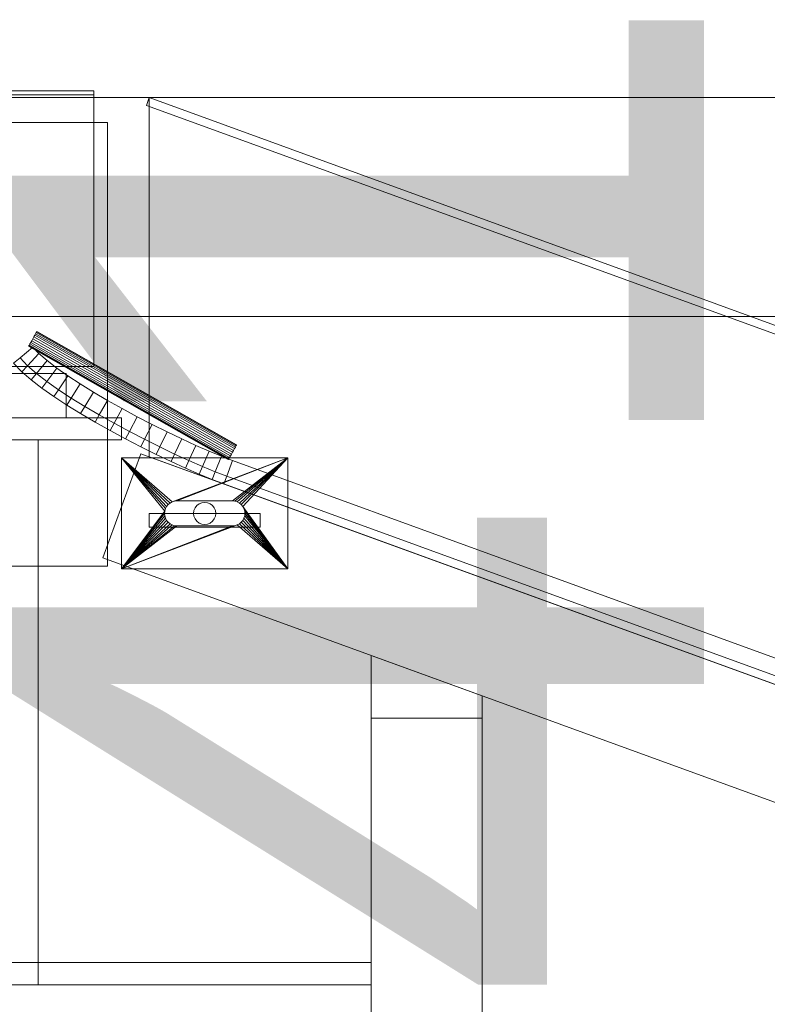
# Model space of a CAD drawing. Header units: millimetres. Extents: x -3490 to 61924, y -72580 to 6847.
# Tile 835 of 1056: x 26803 to 27073, y 993 to 1348. Entities that reach past the tile are written whole.
import ezdxf

# ---------------------------------------------------------------- set-up
doc = ezdxf.new("R2010")
doc.units = ezdxf.units.MM
for name, color, linetype, lineweight in [('COTAS_P', 1, 'Continuous', 0), ('lateral_bajante_movil', 7, 'Continuous', 0), ('lateral_C05', 7, 'Continuous', 0)]:
    doc.layers.add(name, color=color, linetype=linetype, lineweight=lineweight)
doc.dimstyles.new('R19_100', dxfattribs={"dimtxt": 250, "dimasz": 150, "dimexe": 150, "dimexo": 80, "dimgap": 100, "dimtad": 1, "dimtih": 1, "dimtoh": 1, "dimdsep": 46, "dimcen": 0.09, "dimadec": 0, "dimazin": 0, "dimtfac": 1, "dimtdec": 4, "dimtofl": 0, "dimtmove": 0, "dimatfit": 3, "dimfxl": 1, "dimtolj": 1, "dimtzin": 0, "dimarcsym": 0})

# ---------------------------------------------------------------- blocks, each defined once
blk = doc.blocks.new('DIM_R29_9')
at = {"layer": 'COTAS_P'}
for p, q in [((26750.07, 1241), (27150.07, 1241)), ((27150.07, 1241), (27105.07, 1091)), ((27150.07, 0), (27150.07, 1241)), ((27150.07, 1241), (27195.07, 1091)), ((27150.07, 0), (27105.07, 150)), ((27150.07, 0), (27195.07, 150)), ((26750.07, 0), (27150.07, 0))]:
    blk.add_line(p, q, dxfattribs=at)
blk.add_text('1241 P', height=250, rotation=90, dxfattribs=at).set_placement((27050.07, 620.5))
blk = doc.blocks.new('DIM_R29_19')
at = {"layer": 'COTAS_P'}
for p, q in [((18820, 2240), (18619.96, 1362.51)), ((18619.96, 1362.51), (18776.21, 1373.05)), ((27699.96, -707.49), (18619.96, 1362.51)), ((18619.96, 1362.51), (18756.2, 1285.3)), ((27900, 170), (27699.96, -707.49)), ((27699.96, -707.49), (27563.71, -630.27)), ((27699.96, -707.49), (27543.71, -718.02))]:
    blk.add_line(p, q, dxfattribs=at)
blk.add_text('9312.96 P', height=250, rotation=167.1576, dxfattribs=at).set_placement((23137.73, 230.02))
blk = doc.blocks.new('DIM_R29_35')
at = {"layer": 'COTAS_P'}
for p, q in [((26795.07, 1320), (27495.07, 1320)), ((27495.07, 1320), (27450.07, 1170)), ((27495.07, 0), (27495.07, 1320)), ((27495.07, 1320), (27540.07, 1170)), ((27495.07, 0), (27450.07, 150)), ((27495.07, 0), (27540.07, 150)), ((26795.07, 0), (27495.07, 0))]:
    blk.add_line(p, q, dxfattribs=at)
blk.add_text('1320 P', height=250, rotation=90, dxfattribs=at).set_placement((27395.07, 660))

msp = doc.modelspace()

# ---------------------------------------------------------------- linework, layer by layer
at = {"layer": 'lateral_bajante_movil'}
for p, q in [((26849.041, 1317.181), (26850.067, 1320)), ((26850.067, 1320), (28353.576, 772.768)), ((26850.067, 1190.422), (26850.067, 1320)), ((26849.041, 1317.181), (28352.55, 769.949)), ((26808.067, 1233), (26807.684, 1232.325)), ((26808.451, 1233.675), (26808.067, 1233)), ((26880.067, 1192.081), (26808.067, 1233)), ((26808.451, 1233.675), (26808.809, 1234.304)), ((26808.451, 1233.675), (26880.451, 1192.756)), ((26808.809, 1234.304), (26809.116, 1234.844)), ((26808.809, 1234.304), (26880.809, 1193.385)), ((26809.116, 1234.844), (26809.351, 1235.259)), ((26809.116, 1234.844), (26881.116, 1193.925)), ((26809.351, 1235.259), (26809.499, 1235.519)), ((26809.351, 1235.259), (26881.351, 1194.34)), ((26809.499, 1235.519), (26809.55, 1235.608)), ((26809.499, 1235.519), (26881.499, 1194.6)), ((26809.55, 1235.608), (26881.55, 1194.689)), ((26803.471, 1226.143), (26808.067, 1230)), ((26806.636, 1230.481), (26806.585, 1230.392)), ((26806.585, 1230.392), (26878.585, 1189.473)), ((26806.784, 1230.741), (26806.636, 1230.481)), ((26806.636, 1230.481), (26878.636, 1189.562)), ((26807.019, 1231.156), (26806.784, 1230.741)), ((26806.784, 1230.741), (26878.784, 1189.822)), ((26807.326, 1231.696), (26807.019, 1231.156)), ((26807.019, 1231.156), (26879.019, 1190.237)), ((26807.684, 1232.325), (26807.326, 1231.696)), ((26807.326, 1231.696), (26879.326, 1190.777)), ((26807.684, 1232.325), (26879.684, 1191.406)), ((26808.067, 1230), (26810.304, 1227.656)), ((26801.173, 1224.215), (26803.471, 1226.143)), ((26803.471, 1226.143), (26806.174, 1223.304)), ((26810.304, 1227.656), (26806.174, 1223.304)), ((26810.304, 1227.656), (26813.212, 1225.119)), ((26801.173, 1224.215), (26804.11, 1221.128)), ((26806.174, 1223.304), (26804.11, 1221.128)), ((26806.174, 1223.304), (26809.416, 1220.472)), ((26813.212, 1225.119), (26809.416, 1220.472)), ((26816.712, 1222.422), (26813.16, 1217.586)), ((26813.212, 1225.119), (26816.712, 1222.422)), ((26816.712, 1222.422), (26820.724, 1219.602)), ((26804.11, 1221.128), (26807.518, 1218.149)), ((26809.416, 1220.472), (26807.518, 1218.149)), ((26809.416, 1220.472), (26813.16, 1217.586)), ((26820.724, 1219.602), (26817.36, 1214.634)), ((26820.724, 1219.602), (26825.17, 1216.695)), ((26807.518, 1218.149), (26811.384, 1215.168)), ((26813.16, 1217.586), (26811.384, 1215.168)), ((26811.384, 1215.168), (26815.678, 1212.15)), ((26813.16, 1217.586), (26817.36, 1214.634)), ((26825.17, 1216.695), (26821.955, 1211.629)), ((26825.17, 1216.695), (26829.97, 1213.735)), ((26817.36, 1214.634), (26815.678, 1212.15)), ((26815.678, 1212.15), (26820.347, 1209.096)), ((26817.36, 1214.634), (26821.955, 1211.629)), ((26821.955, 1211.629), (26820.347, 1209.096)), ((26821.955, 1211.629), (26826.879, 1208.593)), ((26829.97, 1213.735), (26826.879, 1208.593)), ((26829.97, 1213.735), (26835.046, 1210.759)), ((26820.347, 1209.096), (26825.333, 1206.021)), ((26826.879, 1208.593), (26825.333, 1206.021)), ((26826.879, 1208.593), (26832.061, 1205.554)), ((26835.046, 1210.759), (26832.061, 1205.554)), ((26835.046, 1210.759), (26840.317, 1207.801)), ((26840.317, 1207.801), (26837.427, 1202.543)), ((26840.317, 1207.801), (26845.707, 1204.898)), ((26825.333, 1206.021), (26830.568, 1202.951)), ((26832.061, 1205.554), (26830.568, 1202.951)), ((26832.061, 1205.554), (26837.427, 1202.543)), ((26845.707, 1204.898), (26842.903, 1199.593)), ((26845.707, 1204.898), (26851.134, 1202.085)), ((26830.568, 1202.951), (26835.982, 1199.914)), ((26837.427, 1202.543), (26835.982, 1199.914)), ((26837.427, 1202.543), (26842.903, 1199.593)), ((26851.134, 1202.085), (26848.413, 1196.737)), ((26851.134, 1202.085), (26856.52, 1199.397)), ((26835.982, 1199.914), (26841.501, 1196.941)), ((26842.903, 1199.593), (26841.501, 1196.941)), ((26842.903, 1199.593), (26848.413, 1196.737)), ((26856.52, 1199.397), (26853.882, 1194.008)), ((26856.52, 1199.397), (26861.786, 1196.87)), ((26841.501, 1196.941), (26847.053, 1194.063)), ((26848.413, 1196.737), (26847.053, 1194.063)), ((26847.053, 1194.063), (26852.563, 1191.313)), ((26848.413, 1196.737), (26853.882, 1194.008)), ((26853.882, 1194.008), (26852.563, 1191.313)), ((26853.882, 1194.008), (26859.234, 1191.44)), ((26861.786, 1196.87), (26859.234, 1191.44)), ((26861.786, 1196.87), (26866.853, 1194.539)), ((26866.853, 1194.539), (26864.394, 1189.066)), ((26866.853, 1194.539), (26871.642, 1192.44)), ((26880.809, 1193.385), (26881.116, 1193.925)), ((26881.116, 1193.925), (26881.351, 1194.34)), ((26881.351, 1194.34), (26881.499, 1194.6)), ((26881.499, 1194.6), (26881.55, 1194.689)), ((26833.309, 1153.955), (26846.989, 1191.543)), ((26840.067, 1150), (26840.067, 1190)), ((26840.067, 1190), (26855.654, 1170.878)), ((26840.067, 1190), (26855.91, 1171.722)), ((26840.067, 1190), (26856.326, 1172.5)), ((26840.067, 1190), (26856.886, 1173.182)), ((26840.067, 1190), (26857.567, 1173.742)), ((26840.067, 1190), (26858.345, 1174.157)), ((26840.067, 1190), (26900.067, 1190)), ((26846.989, 1191.543), (28350.498, 644.311)), ((28353.576, 643.19), (26850.067, 1190.422)), ((26852.563, 1191.313), (26857.957, 1188.725)), ((26859.234, 1191.44), (26857.957, 1188.725)), ((26900.067, 1190), (26858.345, 1174.157)), ((26900.067, 1190), (26859.19, 1174.414)), ((26859.234, 1191.44), (26864.394, 1189.066)), ((26900.067, 1190), (26860.067, 1174.5)), ((26871.642, 1192.44), (26869.289, 1186.921)), ((26871.642, 1192.44), (26876.073, 1190.609)), ((26876.073, 1190.609), (26873.851, 1185.036)), ((26876.073, 1190.609), (26880.067, 1189.081)), ((26879.019, 1190.237), (26878.784, 1189.822)), ((26879.326, 1190.777), (26879.019, 1190.237)), ((26879.684, 1191.406), (26879.326, 1190.777)), ((26880.067, 1192.081), (26879.684, 1191.406)), ((26880.067, 1192.081), (26880.451, 1192.756)), ((26900.067, 1190), (26880.067, 1174.5)), ((26880.451, 1192.756), (26880.809, 1193.385)), ((26900.067, 1190), (26880.945, 1174.414)), ((26900.067, 1190), (26881.79, 1174.157)), ((26900.067, 1190), (26882.568, 1173.742)), ((26900.067, 1190), (26883.249, 1173.182)), ((26900.067, 1190), (26883.809, 1172.5)), ((26900.067, 1190), (26900.067, 1150)), ((26857.957, 1188.725), (26863.164, 1186.33)), ((26864.394, 1189.066), (26863.164, 1186.33)), ((26864.394, 1189.066), (26869.289, 1186.921)), ((26869.289, 1186.921), (26868.113, 1184.161)), ((26869.289, 1186.921), (26873.851, 1185.036)), ((26880.067, 1189.081), (26878.015, 1183.443)), ((26878.636, 1189.562), (26878.585, 1189.473)), ((26878.784, 1189.822), (26878.636, 1189.562)), ((26880.067, 1189.081), (27084.991, 1114.495)), ((26863.164, 1186.33), (26868.113, 1184.161)), ((26868.113, 1184.161), (26872.74, 1182.249)), ((26873.851, 1185.036), (26872.74, 1182.249)), ((26873.851, 1185.036), (26878.015, 1183.443)), ((26878.015, 1183.443), (26876.989, 1180.624)), ((26878.015, 1183.443), (27082.939, 1108.857)), ((26872.74, 1182.249), (26876.989, 1180.624)), ((26876.989, 1180.624), (27081.912, 1106.038)), ((26856.326, 1172.5), (26855.91, 1171.722)), ((26856.886, 1173.182), (26856.326, 1172.5)), ((26857.567, 1173.742), (26856.886, 1173.182)), ((26858.345, 1174.157), (26857.567, 1173.742)), ((26859.19, 1174.414), (26858.345, 1174.157)), ((26860.067, 1174.5), (26859.19, 1174.414)), ((26880.067, 1174.5), (26860.067, 1174.5)), ((26867.239, 1172.828), (26866.603, 1172)), ((26868.067, 1173.464), (26867.239, 1172.828)), ((26869.032, 1173.864), (26868.067, 1173.464)), ((26870.067, 1174), (26869.032, 1173.864)), ((26871.103, 1173.864), (26870.067, 1174)), ((26872.067, 1173.464), (26871.103, 1173.864)), ((26872.896, 1172.828), (26872.067, 1173.464)), ((26873.532, 1172), (26872.896, 1172.828)), ((26880.945, 1174.414), (26880.067, 1174.5)), ((26881.79, 1174.157), (26880.945, 1174.414)), ((26882.568, 1173.742), (26881.79, 1174.157)), ((26883.249, 1173.182), (26882.568, 1173.742)), ((26883.809, 1172.5), (26883.249, 1173.182)), ((26900.067, 1150), (26883.809, 1172.5)), ((26884.225, 1171.722), (26883.809, 1172.5)), ((26840.067, 1150), (26855.654, 1170.878)), ((26855.567, 1170), (26840.067, 1150)), ((26855.654, 1169.122), (26840.067, 1150)), ((26850.067, 1170), (26890.067, 1170)), ((26850.067, 1170), (26850.067, 1165)), ((26855.654, 1170.878), (26855.567, 1170)), ((26855.567, 1170), (26855.654, 1169.122)), ((26855.91, 1171.722), (26855.654, 1170.878)), ((26855.654, 1169.122), (26855.91, 1168.278)), ((26866.204, 1171.035), (26866.067, 1170)), ((26866.067, 1170), (26866.204, 1168.965)), ((26866.603, 1172), (26866.204, 1171.035)), ((26866.204, 1168.965), (26866.603, 1168)), ((26873.931, 1171.035), (26873.532, 1172)), ((26873.532, 1168), (26873.931, 1168.965)), ((26874.067, 1170), (26873.931, 1171.035)), ((26873.931, 1168.965), (26874.067, 1170)), ((26900.067, 1150), (26884.225, 1171.722)), ((26884.481, 1170.878), (26884.225, 1171.722)), ((26884.225, 1168.278), (26884.481, 1169.122)), ((26900.067, 1150), (26884.481, 1170.878)), ((26884.567, 1170), (26884.481, 1170.878)), ((26884.481, 1169.122), (26884.567, 1170)), ((26884.481, 1169.122), (26900.067, 1150)), ((26884.567, 1170), (26900.067, 1150)), ((26890.067, 1165), (26890.067, 1170)), ((26855.91, 1168.278), (26840.067, 1150)), ((26856.326, 1167.5), (26840.067, 1150)), ((26856.886, 1166.818), (26840.067, 1150)), ((26857.567, 1166.258), (26840.067, 1150)), ((26858.345, 1165.843), (26840.067, 1150)), ((26881.79, 1165.843), (26840.067, 1150)), ((26859.19, 1165.586), (26840.067, 1150)), ((26880.945, 1165.586), (26840.067, 1150)), ((26860.067, 1165.5), (26840.067, 1150)), ((26880.067, 1165.5), (26840.067, 1150)), ((26855.91, 1168.278), (26856.326, 1167.5)), ((26856.326, 1167.5), (26856.886, 1166.818)), ((26856.886, 1166.818), (26857.567, 1166.258)), ((26857.567, 1166.258), (26858.345, 1165.843)), ((26858.345, 1165.843), (26859.19, 1165.586)), ((26859.19, 1165.586), (26860.067, 1165.5)), ((26860.067, 1165.5), (26880.067, 1165.5)), ((26866.603, 1168), (26867.239, 1167.172)), ((26867.239, 1167.172), (26868.067, 1166.536)), ((26868.067, 1166.536), (26869.032, 1166.136)), ((26869.032, 1166.136), (26870.067, 1166)), ((26870.067, 1166), (26871.103, 1166.136)), ((26871.103, 1166.136), (26872.067, 1166.536)), ((26872.067, 1166.536), (26872.896, 1167.172)), ((26872.896, 1167.172), (26873.532, 1168)), ((26880.067, 1165.5), (26880.945, 1165.586)), ((26880.945, 1165.586), (26881.79, 1165.843)), ((26881.79, 1165.843), (26882.568, 1166.258)), ((26881.79, 1165.843), (26900.067, 1150)), ((26882.568, 1166.258), (26883.249, 1166.818)), ((26882.568, 1166.258), (26900.067, 1150)), ((26883.249, 1166.818), (26883.809, 1167.5)), ((26883.249, 1166.818), (26900.067, 1150)), ((26883.809, 1167.5), (26884.225, 1168.278)), ((26883.809, 1167.5), (26900.067, 1150)), ((26884.225, 1168.278), (26900.067, 1150)), ((26850.067, 1165), (26890.067, 1165)), ((26833.309, 1153.955), (28336.817, 606.723)), ((26900.067, 1150), (26840.067, 1150)), ((26930.067, 1118.738), (26970.067, 1104.179)), ((26930.067, 1096.179), (26930.067, 1118.738)), ((26970.067, 1104.179), (26970.067, 1096.179)), ((26970.067, 1096.179), (26930.067, 1096.179)), ((26930.067, 1096.179), (26930.067, 225)), ((26970.067, 225), (26970.067, 1096.179)), ((26810.067, 1008), (26930.067, 1008)), ((26810.067, 1008), (26810.067, 1000)), ((26930.067, 1000), (26930.067, 1008)), ((26810.067, 1000), (26930.067, 1000))]:
    msp.add_line(p, q, dxfattribs=at)
at = {"layer": 'lateral_C05'}
for p, q in [((26670.067, 1322.5), (26830.067, 1322.5)), ((26830.067, 1321), (26830.067, 1322.5)), ((26670.067, 1321), (26830.067, 1321)), ((26830.067, 1223), (26830.067, 1321)), ((26665.067, 1311), (26835.067, 1311)), ((26835.067, 1151), (26835.067, 1311)), ((26670.067, 1223), (26830.067, 1223)), ((26680.067, 1220.5), (26820.067, 1220.5)), ((26805.067, 1220.5), (26800.067, 1220.5)), ((26805.067, 1220.5), (26805.386, 1220.5)), ((26805.386, 1220.5), (26805.705, 1220.5)), ((26805.705, 1220.5), (26806.021, 1220.5)), ((26806.021, 1220.5), (26806.336, 1220.5)), ((26806.336, 1220.5), (26806.647, 1220.5)), ((26806.647, 1220.5), (26806.954, 1220.5)), ((26806.954, 1220.5), (26807.257, 1220.5)), ((26807.257, 1220.5), (26807.555, 1220.5)), ((26807.555, 1220.5), (26807.847, 1220.5)), ((26807.847, 1220.5), (26808.132, 1220.5)), ((26808.132, 1220.5), (26808.409, 1220.5)), ((26808.409, 1220.5), (26808.679, 1220.5)), ((26808.679, 1220.5), (26808.94, 1220.5)), ((26808.94, 1220.5), (26809.191, 1220.5)), ((26809.191, 1220.5), (26809.433, 1220.5)), ((26809.433, 1220.5), (26809.664, 1220.5)), ((26809.664, 1220.5), (26809.884, 1220.5)), ((26809.884, 1220.5), (26810.092, 1220.5)), ((26810.092, 1220.5), (26810.288, 1220.5)), ((26810.288, 1220.5), (26810.472, 1220.5)), ((26810.472, 1220.5), (26810.643, 1220.5)), ((26810.643, 1220.5), (26810.8, 1220.5)), ((26810.8, 1220.5), (26810.943, 1220.5)), ((26810.943, 1220.5), (26811.073, 1220.5)), ((26811.073, 1220.5), (26811.188, 1220.5)), ((26811.188, 1220.5), (26811.288, 1220.5)), ((26811.288, 1220.5), (26811.373, 1220.5)), ((26811.373, 1220.5), (26811.443, 1220.5)), ((26811.443, 1220.5), (26811.497, 1220.5)), ((26811.497, 1220.5), (26811.536, 1220.5)), ((26811.536, 1220.5), (26811.56, 1220.5)), ((26820.067, 1204.5), (26820.067, 1220.5)), ((26660.067, 1204.5), (26840.067, 1204.5)), ((26680.067, 1204.5), (26820.067, 1204.5)), ((26805.067, 1204.5), (26800.067, 1204.5)), ((26803.251, 1204.5), (26803.523, 1204.5)), ((26803.523, 1204.5), (26803.791, 1204.5)), ((26803.791, 1204.5), (26804.057, 1204.5)), ((26804.057, 1204.5), (26804.319, 1204.5)), ((26804.319, 1204.5), (26804.577, 1204.5)), ((26804.577, 1204.5), (26804.83, 1204.5)), ((26804.83, 1204.5), (26805.077, 1204.5)), ((26805.067, 1204.5), (26805.386, 1204.5)), ((26805.077, 1204.5), (26805.317, 1204.5)), ((26805.317, 1204.5), (26805.551, 1204.5)), ((26805.386, 1204.5), (26805.705, 1204.5)), ((26805.551, 1204.5), (26805.778, 1204.5)), ((26805.705, 1204.5), (26806.021, 1204.5)), ((26805.778, 1204.5), (26805.997, 1204.5)), ((26805.997, 1204.5), (26806.207, 1204.5)), ((26806.021, 1204.5), (26806.336, 1204.5)), ((26806.207, 1204.5), (26806.408, 1204.5)), ((26806.336, 1204.5), (26806.647, 1204.5)), ((26806.408, 1204.5), (26806.599, 1204.5)), ((26806.599, 1204.5), (26806.781, 1204.5)), ((26806.647, 1204.5), (26806.954, 1204.5)), ((26806.781, 1204.5), (26806.952, 1204.5)), ((26806.952, 1204.5), (26807.112, 1204.5)), ((26806.954, 1204.5), (26807.257, 1204.5)), ((26807.112, 1204.5), (26807.261, 1204.5)), ((26807.257, 1204.5), (26807.555, 1204.5)), ((26807.261, 1204.5), (26807.398, 1204.5)), ((26807.398, 1204.5), (26807.523, 1204.5)), ((26807.523, 1204.5), (26807.636, 1204.5)), ((26807.555, 1204.5), (26807.847, 1204.5)), ((26807.636, 1204.5), (26807.736, 1204.5)), ((26807.736, 1204.5), (26807.823, 1204.5)), ((26807.823, 1204.5), (26807.897, 1204.5)), ((26807.847, 1204.5), (26808.132, 1204.5)), ((26807.897, 1204.5), (26807.958, 1204.5)), ((26807.958, 1204.5), (26808.006, 1204.5)), ((26808.006, 1204.5), (26808.04, 1204.5)), ((26808.04, 1204.5), (26808.061, 1204.5)), ((26808.132, 1204.5), (26808.409, 1204.5)), ((26808.409, 1204.5), (26808.679, 1204.5)), ((26808.679, 1204.5), (26808.94, 1204.5)), ((26808.94, 1204.5), (26809.191, 1204.5)), ((26809.191, 1204.5), (26809.433, 1204.5)), ((26809.433, 1204.5), (26809.664, 1204.5)), ((26809.664, 1204.5), (26809.884, 1204.5)), ((26809.884, 1204.5), (26810.092, 1204.5)), ((26810.092, 1204.5), (26810.288, 1204.5)), ((26810.288, 1204.5), (26810.472, 1204.5)), ((26810.472, 1204.5), (26810.643, 1204.5)), ((26810.643, 1204.5), (26810.8, 1204.5)), ((26810.8, 1204.5), (26810.943, 1204.5)), ((26810.943, 1204.5), (26811.073, 1204.5)), ((26811.073, 1204.5), (26811.188, 1204.5)), ((26811.188, 1204.5), (26811.288, 1204.5)), ((26811.288, 1204.5), (26811.373, 1204.5)), ((26811.373, 1204.5), (26811.443, 1204.5)), ((26811.443, 1204.5), (26811.497, 1204.5)), ((26811.497, 1204.5), (26811.536, 1204.5)), ((26811.536, 1204.5), (26811.56, 1204.5)), ((26840.067, 1196.5), (26840.067, 1204.5)), ((26660.067, 1196.5), (26840.067, 1196.5)), ((26770.067, 1196.5), (26810.067, 1196.5)), ((26803.251, 1196.5), (26803.523, 1196.5)), ((26803.523, 1196.5), (26803.791, 1196.5)), ((26803.791, 1196.5), (26804.057, 1196.5)), ((26804.057, 1196.5), (26804.319, 1196.5)), ((26804.319, 1196.5), (26804.577, 1196.5)), ((26804.577, 1196.5), (26804.83, 1196.5)), ((26804.83, 1196.5), (26805.077, 1196.5)), ((26805.077, 1196.5), (26805.317, 1196.5)), ((26805.317, 1196.5), (26805.551, 1196.5)), ((26805.551, 1196.5), (26805.778, 1196.5)), ((26805.778, 1196.5), (26805.997, 1196.5)), ((26805.997, 1196.5), (26806.207, 1196.5)), ((26806.207, 1196.5), (26806.408, 1196.5)), ((26806.408, 1196.5), (26806.599, 1196.5)), ((26806.599, 1196.5), (26806.781, 1196.5)), ((26806.781, 1196.5), (26806.952, 1196.5)), ((26806.952, 1196.5), (26807.112, 1196.5)), ((26807.112, 1196.5), (26807.261, 1196.5)), ((26807.261, 1196.5), (26807.398, 1196.5)), ((26807.398, 1196.5), (26807.523, 1196.5)), ((26807.523, 1196.5), (26807.636, 1196.5)), ((26807.636, 1196.5), (26807.736, 1196.5)), ((26807.736, 1196.5), (26807.823, 1196.5)), ((26807.823, 1196.5), (26807.897, 1196.5)), ((26807.897, 1196.5), (26807.958, 1196.5)), ((26807.958, 1196.5), (26808.006, 1196.5)), ((26808.006, 1196.5), (26808.04, 1196.5)), ((26808.04, 1196.5), (26808.061, 1196.5)), ((26810.067, 1008), (26810.067, 1196.5)), ((26665.067, 1151), (26835.067, 1151)), ((26770.067, 1008), (26810.067, 1008)), ((26810.067, 1000), (26810.067, 1008)), ((26770.067, 1000), (26810.067, 1000))]:
    msp.add_line(p, q, dxfattribs=at)

# ---------------------------------------------------------------- dimensions: what is measured, and where the dimension line sits
at = {"layer": 'COTAS_P'}
for p1, p2, distance, picture, middle in [((27900, 170), (18820, 2240), 900, 'DIM_R29_19', (23159.956, 327.514)), ((26795.067, 0), (26795.067, 1320), -700, 'DIM_R29_35', (27495.067, 660)), ((26750.067, 0), (26750.067, 1241), -400, 'DIM_R29_9', (27150.067, 620.5))]:
    dim = msp.add_aligned_dim(p1=p1, p2=p2, distance=distance, text='<> P', dimstyle='R19_100', dxfattribs=at)
    dim.commit()
    dim.dimension.update_dxf_attribs({"geometry": picture, "text_midpoint": middle})

doc.saveas('drawing.dxf')
